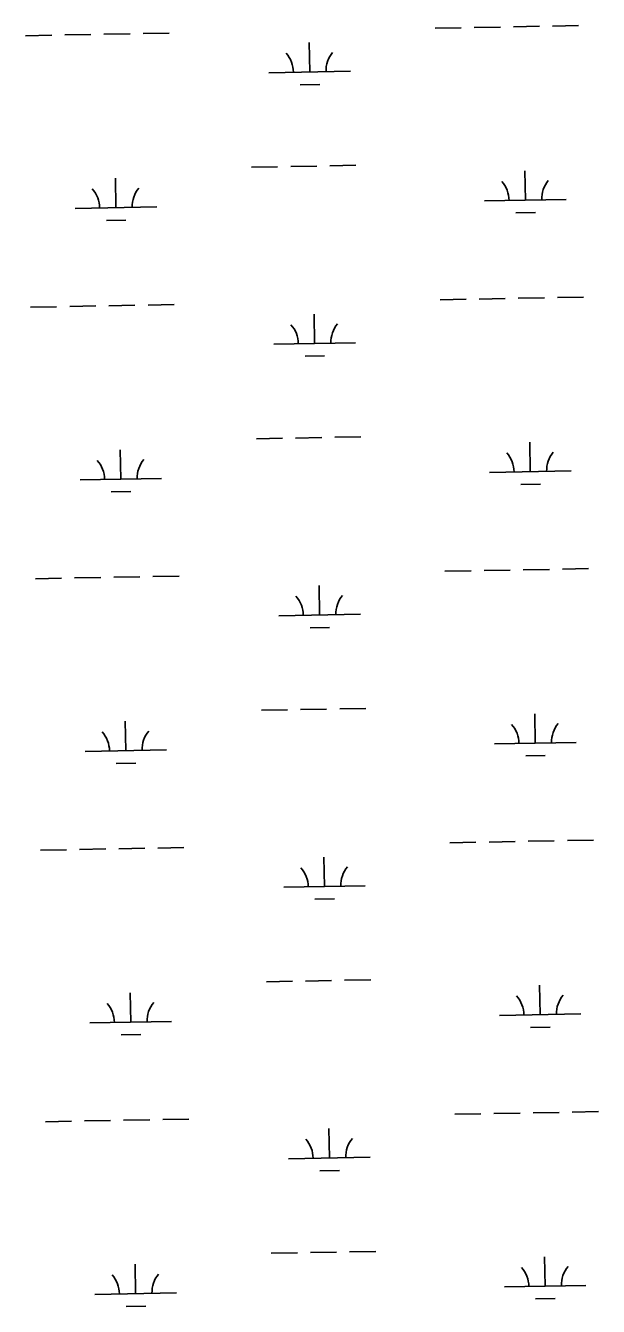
# Model space of a CAD drawing. Extents: x 3957609 to 3995875, y 234277 to 260273.
# Drawn here: x 3987148 to 3987850, y 249819 to 251388 of the extents above; entities that cross this region are included whole.
import ezdxf

# ---------------------------------------------------------------- set-up
doc = ezdxf.new("R2010")
doc.units = 0
doc.layers.add('V-WETL-SWMP', color=7, linetype='Continuous')

msp = doc.modelspace()

# ---------------------------------------------------------------- linework, layer by layer
at = {"layer": 'V-WETL-SWMP'}
for p, q in [((3987649.956, 251385.059), (3987681.95, 251385.64)), ((3987697.948, 251385.931), (3987729.942, 251386.513)), ((3987745.94, 251386.804), (3987777.935, 251387.386)), ((3987793.932, 251387.676), (3987825.927, 251388.258)), ((3987148.131, 251375.934), (3987180.125, 251376.516)), ((3987196.123, 251376.806), (3987228.117, 251377.388)), ((3987244.115, 251377.679), (3987276.109, 251378.261)), ((3987292.107, 251378.552), (3987324.102, 251379.133)), ((3987496.312, 251331.514), (3987495.657, 251367.508)), ((3987446.32, 251330.605), (3987546.303, 251332.423)), ((3987484.594, 251315.868), (3987508.59, 251316.304)), ((3987425.014, 251214.767), (3987457.009, 251215.349)), ((3987473.006, 251215.64), (3987505.001, 251216.221)), ((3987520.999, 251216.512), (3987552.993, 251217.094)), ((3987760.647, 251174.432), (3987759.993, 251210.426)), ((3987258.822, 251165.307), (3987258.168, 251201.301)), ((3987208.83, 251164.398), (3987308.814, 251166.216)), ((3987710.655, 251173.523), (3987810.639, 251175.341)), ((3987247.105, 251149.661), (3987271.101, 251150.097)), ((3987748.93, 251158.785), (3987772.926, 251159.222)), ((3987656.004, 251052.439), (3987687.998, 251053.02)), ((3987703.996, 251053.311), (3987735.991, 251053.893)), ((3987751.988, 251054.184), (3987783.983, 251054.766)), ((3987799.98, 251055.056), (3987831.975, 251055.638)), ((3987154.179, 251043.314), (3987186.173, 251043.896)), ((3987202.171, 251044.186), (3987234.165, 251044.768)), ((3987250.163, 251045.059), (3987282.158, 251045.641)), ((3987298.155, 251045.932), (3987330.15, 251046.513)), ((3987502.36, 250998.894), (3987501.705, 251034.888)), ((3987452.368, 250997.985), (3987552.352, 250999.803)), ((3987490.642, 250983.248), (3987514.638, 250983.684)), ((3987431.062, 250882.147), (3987463.057, 250882.729)), ((3987479.055, 250883.02), (3987511.049, 250883.601)), ((3987527.047, 250883.892), (3987559.041, 250884.474)), ((3987264.87, 250832.687), (3987264.216, 250868.681)), ((3987766.695, 250841.812), (3987766.041, 250877.806)), ((3987214.878, 250831.778), (3987314.862, 250833.596)), ((3987716.704, 250840.903), (3987816.687, 250842.721)), ((3987253.153, 250817.041), (3987277.149, 250817.477)), ((3987754.978, 250826.165), (3987778.974, 250826.602)), ((3987806.028, 250722.436), (3987838.023, 250723.018)), ((3987160.227, 250710.694), (3987192.221, 250711.276)), ((3987208.219, 250711.566), (3987240.214, 250712.148)), ((3987256.211, 250712.439), (3987288.206, 250713.021)), ((3987304.203, 250713.312), (3987336.198, 250713.893)), ((3987662.052, 250719.818), (3987694.047, 250720.4)), ((3987710.044, 250720.691), (3987742.039, 250721.273)), ((3987758.036, 250721.564), (3987790.031, 250722.146)), ((3987508.408, 250666.274), (3987507.753, 250702.268)), ((3987458.416, 250665.365), (3987558.4, 250667.183)), ((3987496.69, 250650.628), (3987520.686, 250651.064)), ((3987485.103, 250550.4), (3987517.097, 250550.981)), ((3987533.095, 250551.272), (3987565.089, 250551.854)), ((3987270.918, 250500.067), (3987270.264, 250536.061)), ((3987437.111, 250549.527), (3987469.105, 250550.109)), ((3987772.743, 250509.192), (3987772.089, 250545.186)), ((3987722.752, 250508.283), (3987822.735, 250510.101)), ((3987220.927, 250499.158), (3987320.91, 250500.976)), ((3987761.026, 250493.545), (3987785.022, 250493.982)), ((3987259.201, 250484.421), (3987283.197, 250484.857)), ((3987166.275, 250378.074), (3987198.27, 250378.656)), ((3987214.267, 250378.946), (3987246.262, 250379.528)), ((3987262.259, 250379.819), (3987294.254, 250380.401)), ((3987310.251, 250380.692), (3987342.246, 250381.273)), ((3987668.1, 250387.198), (3987700.095, 250387.78)), ((3987716.092, 250388.071), (3987748.087, 250388.653)), ((3987764.084, 250388.944), (3987796.079, 250389.526)), ((3987812.076, 250389.816), (3987844.071, 250390.398)), ((3987514.456, 250333.654), (3987513.801, 250369.648)), ((3987464.464, 250332.745), (3987564.448, 250334.563)), ((3987502.738, 250318.008), (3987526.734, 250318.444)), ((3987443.159, 250216.907), (3987475.153, 250217.489)), ((3987491.151, 250217.78), (3987523.145, 250218.361)), ((3987539.143, 250218.652), (3987571.137, 250219.234)), ((3987778.791, 250176.572), (3987778.137, 250212.566)), ((3987276.966, 250167.447), (3987276.312, 250203.441)), ((3987728.8, 250175.663), (3987828.783, 250177.481)), ((3987226.975, 250166.538), (3987326.958, 250168.356)), ((3987767.074, 250160.925), (3987791.07, 250161.362)), ((3987265.249, 250151.801), (3987289.245, 250152.237)), ((3987316.299, 250048.072), (3987348.294, 250048.653)), ((3987674.148, 250054.578), (3987706.143, 250055.16)), ((3987722.14, 250055.451), (3987754.135, 250056.033)), ((3987770.132, 250056.324), (3987802.127, 250056.906)), ((3987818.124, 250057.196), (3987850.119, 250057.778)), ((3987172.323, 250045.454), (3987204.318, 250046.035)), ((3987220.315, 250046.326), (3987252.31, 250046.908)), ((3987268.307, 250047.199), (3987300.302, 250047.781)), ((3987520.504, 250001.034), (3987519.849, 250037.028)), ((3987470.512, 250000.125), (3987570.496, 250001.943)), ((3987508.786, 249985.388), (3987532.783, 249985.824)), ((3987449.207, 249884.287), (3987481.201, 249884.869)), ((3987497.199, 249885.16), (3987529.193, 249885.741)), ((3987545.191, 249886.032), (3987577.185, 249886.614)), ((3987784.839, 249843.952), (3987784.185, 249879.946)), ((3987283.014, 249834.827), (3987282.36, 249870.821)), ((3987734.848, 249843.043), (3987834.831, 249844.861)), ((3987233.023, 249833.918), (3987333.006, 249835.736)), ((3987773.122, 249828.305), (3987797.118, 249828.742)), ((3987271.297, 249819.181), (3987295.293, 249819.617))]:
    msp.add_line(p, q, dxfattribs=at)
for centre, start, end in [((3987441.069, 251330.985), 0.269879, 41.813537), ((3987551.537, 251332.993), 140.269876, 181.813534), ((3987705.405, 251173.903), 0.269879, 41.813537), ((3987815.872, 251175.911), 140.269876, 181.813534), ((3987203.58, 251164.778), 0.269879, 41.813537), ((3987314.047, 251166.786), 140.269876, 181.813534), ((3987447.117, 250998.365), 0.269879, 41.813537), ((3987557.585, 251000.373), 140.269876, 181.813534), ((3987711.453, 250841.282), 0.269879, 41.813537), ((3987821.92, 250843.291), 140.269876, 181.813534), ((3987209.628, 250832.158), 0.269879, 41.813537), ((3987320.095, 250834.166), 140.269876, 181.813534), ((3987453.165, 250665.745), 0.269879, 41.813537), ((3987563.633, 250667.753), 140.269876, 181.813534), ((3987215.676, 250499.538), 0.269879, 41.813537), ((3987326.143, 250501.546), 140.269876, 181.813534), ((3987717.501, 250508.662), 0.269879, 41.813537), ((3987827.968, 250510.671), 140.269876, 181.813534), ((3987459.213, 250333.125), 0.269879, 41.813537), ((3987569.681, 250335.133), 140.269876, 181.813534), ((3987221.724, 250166.918), 0.269879, 41.813537), ((3987332.191, 250168.926), 140.269876, 181.813534), ((3987723.549, 250176.042), 0.269879, 41.813537), ((3987834.017, 250178.051), 140.269876, 181.813534), ((3987465.262, 250000.505), 0.269879, 41.813537), ((3987575.729, 250002.513), 140.269876, 181.813534), ((3987729.597, 249843.422), 0.269879, 41.813537), ((3987840.065, 249845.431), 140.269876, 181.813534), ((3987227.772, 249834.298), 0.269879, 41.813537), ((3987338.24, 249836.306), 140.269876, 181.813534)]:
    msp.add_arc(centre, 35.246, start, end, dxfattribs=at)

doc.saveas('drawing.dxf')
